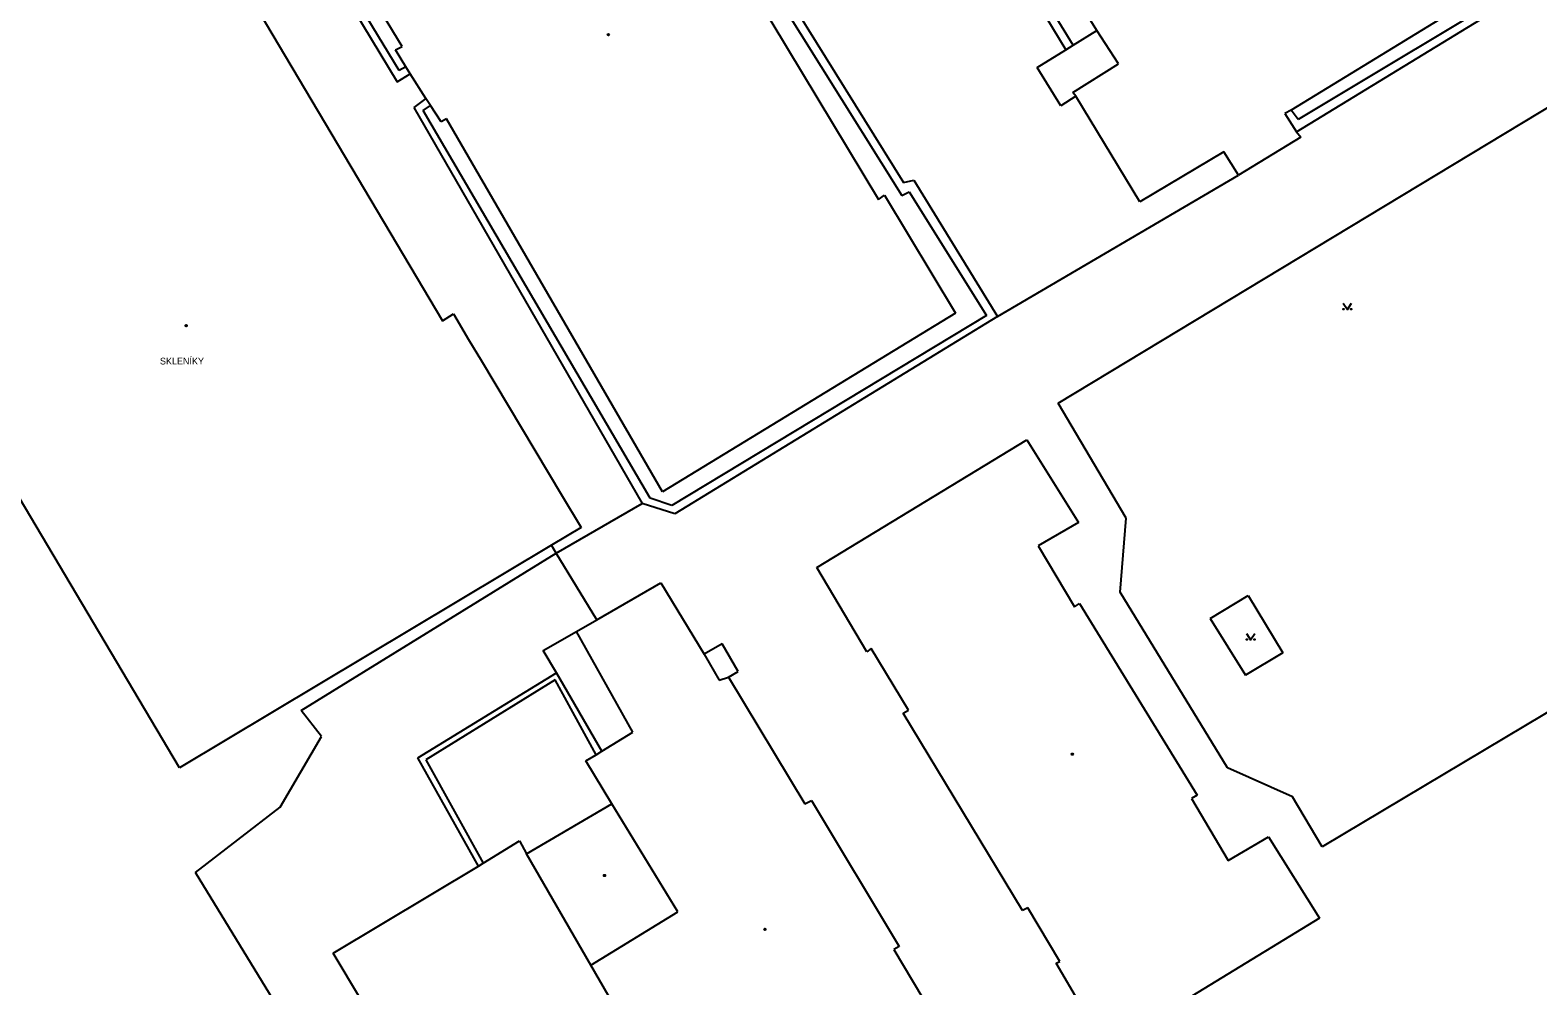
# Model space of a CAD drawing. Extents: x -599770 to -598493, y -1162076 to -1159209.
# Drawn here: x -598888.7 to -598799.1, y -1159662 to -1159605.2 of the extents above; entities that cross this region are included whole.
import ezdxf

# ---------------------------------------------------------------- set-up
doc = ezdxf.new("R2010")
doc.units = 0
doc.layers.add('Podklad', color=7, linetype='Continuous')

msp = doc.modelspace()

# ---------------------------------------------------------------- linework, layer by layer
at = {"layer": 'Podklad'}
for points in [[(-598866.61, -1159606.18), (-598879.78, -1159584.47)], [(-598880.8, -1159585.27), (-598866.9, -1159608.29)], [(-598866.77, -1159607.61), (-598880.48, -1159585.03)], [(-598880.54, -1159594.94), (-598864.21, -1159622.48)], [(-598825.34, -1159605.24), (-598830.14, -1159597.48)], [(-598831.93, -1159598.52), (-598827.18, -1159606.39)], [(-598826.74, -1159606.11), (-598831.5, -1159598.34)], [(-598846.55, -1159599.64), (-598836.92, -1159615.04)], [(-598846.09, -1159599.35), (-598836.81, -1159614.27)], [(-598800.34, -1159601.72), (-598813.78, -1159609.96)], [(-598813.48, -1159611.25), (-598798.77, -1159602.26)], [(-598799.48, -1159602.16), (-598813.37, -1159610.52)], [(-598845.57, -1159603.2), (-598838.3, -1159615.28)], [(-598827.18, -1159606.39), (-598826.74, -1159606.11)], [(-598826.74, -1159606.11), (-598825.34, -1159605.24)], [(-598824.05, -1159607.22), (-598825.34, -1159605.24)], [(-598867, -1159606.39), (-598866.61, -1159606.18)], [(-598866.38, -1159607.39), (-598867, -1159606.39)], [(-598828.87, -1159607.44), (-598827.18, -1159606.39)], [(-598879.82, -1159649.06), (-598904.33, -1159607.77)], [(-598866.9, -1159608.29), (-598866.13, -1159607.8)], [(-598866.38, -1159607.39), (-598866.77, -1159607.61)], [(-598866.13, -1159607.8), (-598866.38, -1159607.39)], [(-598865.19, -1159609.27), (-598866.13, -1159607.8)], [(-598827.48, -1159609.7), (-598828.87, -1159607.44)], [(-598826.76, -1159608.91), (-598824.05, -1159607.22)], [(-598865.19, -1159609.27), (-598865.91, -1159609.8)], [(-598865.35, -1159609.98), (-598864.92, -1159609.68)], [(-598864.92, -1159609.68), (-598865.19, -1159609.27)], [(-598864.28, -1159610.66), (-598864.92, -1159609.68)], [(-598827.63, -1159627.37), (-598797.99, -1159609.47)], [(-598826.59, -1159609.14), (-598827.48, -1159609.7)], [(-598826.59, -1159609.14), (-598826.76, -1159608.91)], [(-598822.77, -1159615.41), (-598826.59, -1159609.14)], [(-598865.91, -1159609.8), (-598852.35, -1159633.35)], [(-598851.87, -1159633.02), (-598865.35, -1159609.98)], [(-598863.96, -1159610.48), (-598864.28, -1159610.66)], [(-598851.14, -1159632.64), (-598863.96, -1159610.48)], [(-598813.78, -1159609.96), (-598814.16, -1159610.17)], [(-598814.16, -1159610.17), (-598813.48, -1159611.25)], [(-598813.37, -1159610.52), (-598813.78, -1159609.96)], [(-598813.48, -1159611.25), (-598813.22, -1159611.58)], [(-598813.22, -1159611.58), (-598816.92, -1159613.82)], [(-598817.79, -1159612.44), (-598822.77, -1159615.41)], [(-598816.92, -1159613.82), (-598817.79, -1159612.44)], [(-598836.81, -1159614.27), (-598836.21, -1159614.12)], [(-598836.21, -1159614.12), (-598831.24, -1159622.22)], [(-598831.24, -1159622.22), (-598816.92, -1159613.82)], [(-598838.3, -1159615.28), (-598837.95, -1159615.02)], [(-598837.95, -1159615.02), (-598833.72, -1159622.04)], [(-598836.92, -1159615.04), (-598836.48, -1159614.82)], [(-598836.48, -1159614.82), (-598831.88, -1159622.17)], [(-598864.21, -1159622.48), (-598863.56, -1159622.07)], [(-598863.56, -1159622.07), (-598862.65, -1159623.59)], [(-598833.72, -1159622.04), (-598851.14, -1159632.64)], [(-598831.88, -1159622.17), (-598850.58, -1159633.46)], [(-598831.24, -1159622.22), (-598850.41, -1159633.96)], [(-598810.7, -1159621.445), (-598810.45, -1159621.82), (-598810.2, -1159621.445)], [(-598862.65, -1159623.59), (-598861.89, -1159624.86)], [(-598861.89, -1159624.86), (-598857.13, -1159632.83)], [(-598823.59, -1159634.21), (-598827.63, -1159627.37)], [(-598841.97, -1159637.15), (-598829.5, -1159629.56)], [(-598829.5, -1159629.56), (-598826.43, -1159634.48)], [(-598857.13, -1159632.83), (-598855.97, -1159634.76)], [(-598857.45, -1159636.29), (-598852.35, -1159633.35)], [(-598850.41, -1159633.96), (-598852.35, -1159633.35)], [(-598850.58, -1159633.46), (-598851.87, -1159633.02)], [(-598855.97, -1159634.76), (-598857.73, -1159635.82)], [(-598826.43, -1159634.48), (-598828.82, -1159635.86)], [(-598823.94, -1159638.61), (-598823.59, -1159634.21)], [(-598857.73, -1159635.82), (-598879.82, -1159649.06)], [(-598872.6, -1159645.65), (-598857.45, -1159636.29)], [(-598857.45, -1159636.29), (-598857.73, -1159635.82)], [(-598855.03, -1159640.26), (-598857.45, -1159636.29)], [(-598828.82, -1159635.86), (-598826.67, -1159639.49)], [(-598781.85, -1159635.78), (-598811.94, -1159653.75)], [(-598838.99, -1159642.15), (-598841.97, -1159637.15)], [(-598855.03, -1159640.26), (-598851.23, -1159638.06)], [(-598851.23, -1159638.06), (-598848.66, -1159642.3)], [(-598817.58, -1159649.05), (-598823.94, -1159638.61)], [(-598818.6, -1159640.17), (-598816.35, -1159638.81)], [(-598816.35, -1159638.81), (-598814.29, -1159642.21)], [(-598826.67, -1159639.49), (-598826.36, -1159639.28)], [(-598826.36, -1159639.28), (-598819.37, -1159650.68)], [(-598858.23, -1159642.08), (-598856.24, -1159640.94)], [(-598856.24, -1159640.94), (-598855.03, -1159640.26)], [(-598852.89, -1159646.93), (-598856.24, -1159640.94)], [(-598818.6, -1159640.17), (-598816.51, -1159643.55)], [(-598847.6, -1159641.69), (-598848.66, -1159642.3)], [(-598846.65, -1159643.33), (-598847.6, -1159641.69)], [(-598816.45, -1159641.075), (-598816.2, -1159641.45), (-598815.95, -1159641.075)], [(-598857.44, -1159643.4), (-598858.23, -1159642.08)], [(-598848.66, -1159642.3), (-598847.76, -1159643.84)], [(-598838.73, -1159641.96), (-598838.99, -1159642.15)], [(-598836.52, -1159645.63), (-598838.73, -1159641.96)], [(-598814.29, -1159642.21), (-598816.51, -1159643.55)], [(-598865.67, -1159648.46), (-598857.44, -1159643.4)], [(-598854.74, -1159648.07), (-598857.44, -1159643.4)], [(-598847.76, -1159643.84), (-598847.22, -1159643.67)], [(-598847.22, -1159643.67), (-598846.65, -1159643.33)], [(-598847.22, -1159643.67), (-598842.67, -1159651.2)], [(-598857.52, -1159643.82), (-598865.19, -1159648.57)], [(-598855.08, -1159648.27), (-598857.52, -1159643.82)], [(-598871.39, -1159647.2), (-598872.6, -1159645.65)], [(-598836.84, -1159645.8), (-598836.52, -1159645.63)], [(-598829.74, -1159657.54), (-598836.84, -1159645.8)], [(-598873.84, -1159651.39), (-598871.39, -1159647.2)], [(-598854.74, -1159648.07), (-598852.89, -1159646.93)], [(-598855.08, -1159648.27), (-598854.74, -1159648.07)], [(-598862.07, -1159654.9), (-598865.67, -1159648.46)], [(-598865.19, -1159648.57), (-598861.78, -1159654.72)], [(-598855.68, -1159648.64), (-598855.08, -1159648.27)], [(-598854.15, -1159651.2), (-598855.68, -1159648.64)], [(-598813.7, -1159650.77), (-598817.58, -1159649.05)], [(-598819.37, -1159650.68), (-598819.7, -1159650.87)], [(-598819.7, -1159650.87), (-598817.54, -1159654.56)], [(-598811.94, -1159653.75), (-598813.7, -1159650.77)], [(-598878.88, -1159655.27), (-598873.84, -1159651.39)], [(-598859.22, -1159654.17), (-598854.15, -1159651.2)], [(-598850.22, -1159657.61), (-598854.15, -1159651.2)], [(-598842.67, -1159651.2), (-598842.28, -1159651)], [(-598842.28, -1159651), (-598837.07, -1159659.67)], [(-598861.78, -1159654.72), (-598859.63, -1159653.39)], [(-598859.63, -1159653.39), (-598859.22, -1159654.17)], [(-598817.54, -1159654.56), (-598815.14, -1159653.15)], [(-598815.14, -1159653.15), (-598812.1, -1159657.99)], [(-598855.4, -1159660.79), (-598859.22, -1159654.17)], [(-598869.39, -1159670.8), (-598878.88, -1159655.27)], [(-598870.69, -1159660.07), (-598862.07, -1159654.9)], [(-598862.07, -1159654.9), (-598861.78, -1159654.72)], [(-598855.4, -1159660.79), (-598850.22, -1159657.61)], [(-598829.43, -1159657.37), (-598829.74, -1159657.54)], [(-598827.53, -1159660.56), (-598829.43, -1159657.37)], [(-598812.1, -1159657.99), (-598824.77, -1159665.73)], [(-598837.07, -1159659.67), (-598837.4, -1159659.85)], [(-598837.4, -1159659.85), (-598832.83, -1159667.5)], [(-598865.76, -1159668.3), (-598870.69, -1159660.07)], [(-598827.75, -1159660.67), (-598827.53, -1159660.56)], [(-598824.77, -1159665.73), (-598827.75, -1159660.67)], [(-598852.09, -1159666.5), (-598855.4, -1159660.79)]]:
    msp.add_lwpolyline(points, dxfattribs=at)
for centre, radius in [((-598854.35, -1159605.48), 0.045), ((-598854.35, -1159605.48), 0.0199), ((-598810.675, -1159621.795), 0.025), ((-598810.225, -1159621.795), 0.025), ((-598879.43, -1159622.77), 0.045), ((-598879.43, -1159622.77), 0.0199), ((-598816.425, -1159641.425), 0.025), ((-598815.975, -1159641.425), 0.025), ((-598826.79, -1159648.24), 0.045), ((-598826.79, -1159648.24), 0.0199), ((-598854.58, -1159655.45), 0.045), ((-598854.58, -1159655.45), 0.0199), ((-598845.05, -1159658.65), 0.045), ((-598845.05, -1159658.65), 0.0199)]:
    msp.add_circle(centre, radius, dxfattribs=at)

# ---------------------------------------------------------------- texts
msp.add_text('SKLENÍKY', height=0.4, dxfattribs=at).set_placement((-598880.99, -1159625.08))

doc.saveas('drawing.dxf')
